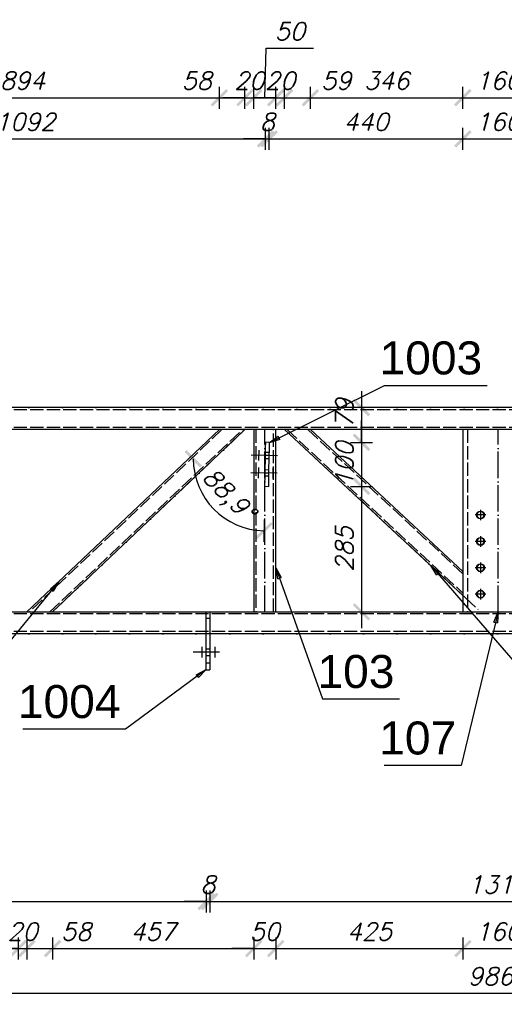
# Model space of a CAD drawing. Header units: millimetres. Extents: x 1814 to 94182, y 11562 to 49454.
# Tile 518 of 656: x 31222 to 31332, y 20951 to 21175. Entities that reach past the tile are written whole.
import ezdxf

# ---------------------------------------------------------------- set-up
doc = ezdxf.new("R2010")
doc.units = ezdxf.units.MM
doc.linetypes.add('ACAD_ISO02W100', pattern=[15, 12, -3])
doc.linetypes.add('ACAD_ISO04W100', pattern=[30, 24, -3, 0, -3])
doc.layers.add('wymiar', color=135, linetype='Continuous', lineweight=9)
doc.styles.add('ARIAL', font='arial.ttf')
doc.styles.add('WYMIARY', font='simplex.shx', dxfattribs={"oblique": 15})
doc.dimstyles.new('1-25', dxfattribs={"dimscale": 25, "dimtxt": 0.16, "dimasz": 0.2, "dimexe": 0.1, "dimexo": 0.1, "dimgap": 0.075, "dimtad": 1, "dimdec": 0, "dimlfac": 10, "dimrnd": 0.01, "dimzin": 9, "dimtxsty": 'WYMIARY', "dimblk": 'ARCHTICK', "dimcen": 0.2, "dimdle": 0.15, "dimadec": 1, "dimazin": 1, "dimtfac": 1, "dimtdec": 0, "dimtix": 1, "dimtmove": 2, "dimatfit": 3, "dimldrblk": 'ARCHTICK', "dimfxl": 0, "dimarcsym": 0})

# ---------------------------------------------------------------- blocks, each defined once
blk = doc.blocks.new('_ARCHTICK')
at = {"color": 0, "linetype": 'ByBlock', "lineweight": -2}
blk.add_solid([(0.398, 0.309), (0.309, 0.398), (-0.309, -0.398), (-0.398, -0.309)], dxfattribs=at)
blk = doc.blocks.new('*D3077')
at = {"layer": 'Defpoints', "color": 0}
for p in [(31132.25, 21028.83), (31264.45, 21028.83), (31264.45, 20974.67)]:
    blk.add_point(p, dxfattribs=at)
at = {"layer": 'wymiar', "color": 0, "lineweight": -2}
for p, q in [((31132.25, 20977.17), (31132.25, 20972.17)), ((31264.45, 20977.17), (31264.45, 20972.17)), ((31128.5, 20974.67), (31268.2, 20974.67))]:
    blk.add_line(p, q, dxfattribs=at)
at = {"layer": 'wymiar', "color": 0, "lineweight": -2, "xscale": 5, "yscale": 5, "zscale": 5, "rotation": 180}
blk.add_blockref('_ARCHTICK', (31132.25, 20974.67), dxfattribs=at)
at = {"layer": 'wymiar', "color": 0, "lineweight": -2, "xscale": 5, "yscale": 5, "zscale": 5}
blk.add_blockref('_ARCHTICK', (31264.45, 20974.67), dxfattribs=at)
at = {"layer": 'wymiar', "color": 0, "insert": (31198.35, 20978.54), "char_height": 4, "attachment_point": 5, "style": 'WYMIARY'}
blk.add_mtext('1322', dxfattribs=at)
blk = doc.blocks.new('*D3078')
at = {"layer": 'Defpoints', "color": 0}
for p in [(31264.45, 21028.83), (31265.25, 21028.83), (31265.25, 20974.67)]:
    blk.add_point(p, dxfattribs=at)
at = {"layer": 'wymiar', "color": 0, "lineweight": -2}
for p, q in [((31264.45, 20977.17), (31264.45, 20972.17)), ((31265.25, 20977.17), (31265.25, 20972.17)), ((31264.45, 20974.67), (31259.45, 20974.67)), ((31264.45, 20974.67), (31265.25, 20974.67)), ((31265.25, 20974.67), (31270.25, 20974.67))]:
    blk.add_line(p, q, dxfattribs=at)
at = {"layer": 'wymiar', "color": 0, "lineweight": -2, "xscale": 5, "yscale": 5, "zscale": 5}
blk.add_blockref('_ARCHTICK', (31264.45, 20974.67), dxfattribs=at)
at = {"layer": 'wymiar', "color": 0, "lineweight": -2, "xscale": 5, "yscale": 5, "zscale": 5, "rotation": 180}
blk.add_blockref('_ARCHTICK', (31265.25, 20974.67), dxfattribs=at)
at = {"layer": 'wymiar', "color": 0, "insert": (31264.85, 20978.54), "char_height": 4, "attachment_point": 5, "style": 'WYMIARY'}
blk.add_mtext('8', dxfattribs=at)
blk = doc.blocks.new('*D3079')
at = {"layer": 'Defpoints', "color": 0}
for p in [(31265.25, 21028.83), (31396.25, 21028.83), (31396.25, 20974.67)]:
    blk.add_point(p, dxfattribs=at)
at = {"layer": 'wymiar', "color": 0, "lineweight": -2}
for p, q in [((31265.25, 20977.17), (31265.25, 20972.17)), ((31396.25, 20977.17), (31396.25, 20972.17)), ((31261.5, 20974.67), (31400, 20974.67))]:
    blk.add_line(p, q, dxfattribs=at)
at = {"layer": 'wymiar', "color": 0, "lineweight": -2, "xscale": 5, "yscale": 5, "zscale": 5, "rotation": 180}
blk.add_blockref('_ARCHTICK', (31265.25, 20974.67), dxfattribs=at)
at = {"layer": 'wymiar', "color": 0, "lineweight": -2, "xscale": 5, "yscale": 5, "zscale": 5}
blk.add_blockref('_ARCHTICK', (31396.25, 20974.67), dxfattribs=at)
at = {"layer": 'wymiar', "color": 0, "insert": (31330.75, 20978.54), "char_height": 4, "attachment_point": 5, "style": 'WYMIARY'}
blk.add_mtext('1310', dxfattribs=at)
blk = doc.blocks.new('*D3108')
at = {"layer": 'Defpoints', "color": 0}
for p in [(31215.95, 21040.53), (31221.77, 21040.53), (31221.77, 20963.99)]:
    blk.add_point(p, dxfattribs=at)
at = {"layer": 'wymiar', "color": 0, "lineweight": -2}
for p, q in [((31215.95, 20966.49), (31215.95, 20961.49)), ((31221.77, 20966.49), (31221.77, 20961.49)), ((31212.2, 20963.99), (31225.52, 20963.99))]:
    blk.add_line(p, q, dxfattribs=at)
at = {"layer": 'wymiar', "color": 0, "lineweight": -2, "xscale": 5, "yscale": 5, "zscale": 5, "rotation": 180}
blk.add_blockref('_ARCHTICK', (31215.95, 20963.99), dxfattribs=at)
at = {"layer": 'wymiar', "color": 0, "lineweight": -2, "xscale": 5, "yscale": 5, "zscale": 5}
blk.add_blockref('_ARCHTICK', (31221.77, 20963.99), dxfattribs=at)
at = {"layer": 'wymiar', "color": 0, "insert": (31211.3, 20967.86), "char_height": 4, "attachment_point": 5, "style": 'WYMIARY'}
blk.add_mtext('58', dxfattribs=at)
blk = doc.blocks.new('*D3109')
at = {"layer": 'Defpoints', "color": 0}
for p in [(31221.77, 21040.53), (31223.74, 21040.53), (31223.74, 20963.99)]:
    blk.add_point(p, dxfattribs=at)
at = {"layer": 'wymiar', "color": 0, "lineweight": -2}
for p, q in [((31221.77, 20966.49), (31221.77, 20961.49)), ((31223.74, 20966.49), (31223.74, 20961.49)), ((31221.77, 20963.99), (31216.77, 20963.99)), ((31221.77, 20963.99), (31223.74, 20963.99)), ((31223.74, 20963.99), (31228.74, 20963.99))]:
    blk.add_line(p, q, dxfattribs=at)
at = {"layer": 'wymiar', "color": 0, "lineweight": -2, "xscale": 5, "yscale": 5, "zscale": 5}
blk.add_blockref('_ARCHTICK', (31221.77, 20963.99), dxfattribs=at)
at = {"layer": 'wymiar', "color": 0, "lineweight": -2, "xscale": 5, "yscale": 5, "zscale": 5, "rotation": 180}
blk.add_blockref('_ARCHTICK', (31223.74, 20963.99), dxfattribs=at)
at = {"layer": 'wymiar', "color": 0, "insert": (31222.75, 20967.86), "char_height": 4, "attachment_point": 5, "style": 'WYMIARY'}
blk.add_mtext('20', dxfattribs=at)
blk = doc.blocks.new('*D3110')
at = {"layer": 'Defpoints', "color": 0}
for p in [(31223.74, 21040.53), (31229.55, 21040.53), (31229.55, 20963.99)]:
    blk.add_point(p, dxfattribs=at)
at = {"layer": 'wymiar', "color": 0, "lineweight": -2}
for p, q in [((31223.74, 20966.49), (31223.74, 20961.49)), ((31229.55, 20966.49), (31229.55, 20961.49)), ((31219.99, 20963.99), (31233.3, 20963.99))]:
    blk.add_line(p, q, dxfattribs=at)
at = {"layer": 'wymiar', "color": 0, "lineweight": -2, "xscale": 5, "yscale": 5, "zscale": 5, "rotation": 180}
blk.add_blockref('_ARCHTICK', (31223.74, 20963.99), dxfattribs=at)
at = {"layer": 'wymiar', "color": 0, "lineweight": -2, "xscale": 5, "yscale": 5, "zscale": 5}
blk.add_blockref('_ARCHTICK', (31229.55, 20963.99), dxfattribs=at)
at = {"layer": 'wymiar', "color": 0, "insert": (31234.93, 20967.86), "char_height": 4, "attachment_point": 5, "style": 'WYMIARY'}
blk.add_mtext('58', dxfattribs=at)
blk = doc.blocks.new('*D3111')
at = {"layer": 'Defpoints', "color": 0}
for p in [(31229.55, 21040.53), (31275.25, 21040.53), (31275.25, 20963.99)]:
    blk.add_point(p, dxfattribs=at)
at = {"layer": 'wymiar', "color": 0, "lineweight": -2}
for p, q in [((31229.55, 20966.49), (31229.55, 20961.49)), ((31275.25, 20966.49), (31275.25, 20961.49)), ((31225.8, 20963.99), (31279, 20963.99))]:
    blk.add_line(p, q, dxfattribs=at)
at = {"layer": 'wymiar', "color": 0, "lineweight": -2, "xscale": 5, "yscale": 5, "zscale": 5, "rotation": 180}
blk.add_blockref('_ARCHTICK', (31229.55, 20963.99), dxfattribs=at)
at = {"layer": 'wymiar', "color": 0, "lineweight": -2, "xscale": 5, "yscale": 5, "zscale": 5}
blk.add_blockref('_ARCHTICK', (31275.25, 20963.99), dxfattribs=at)
at = {"layer": 'wymiar', "color": 0, "insert": (31252.4, 20967.86), "char_height": 4, "attachment_point": 5, "style": 'WYMIARY'}
blk.add_mtext('457', dxfattribs=at)
blk = doc.blocks.new('*D3121')
at = {"layer": 'Defpoints', "color": 0}
for p in [(31275.25, 21040.53), (31280.25, 21040.53), (31280.25, 20963.99)]:
    blk.add_point(p, dxfattribs=at)
at = {"layer": 'wymiar', "color": 0, "lineweight": -2}
for p, q in [((31275.25, 20966.49), (31275.25, 20961.49)), ((31280.25, 20966.49), (31280.25, 20961.49)), ((31275.25, 20963.99), (31270.25, 20963.99)), ((31275.25, 20963.99), (31280.25, 20963.99)), ((31280.25, 20963.99), (31285.25, 20963.99))]:
    blk.add_line(p, q, dxfattribs=at)
at = {"layer": 'wymiar', "color": 0, "lineweight": -2, "xscale": 5, "yscale": 5, "zscale": 5}
blk.add_blockref('_ARCHTICK', (31275.25, 20963.99), dxfattribs=at)
at = {"layer": 'wymiar', "color": 0, "lineweight": -2, "xscale": 5, "yscale": 5, "zscale": 5, "rotation": 180}
blk.add_blockref('_ARCHTICK', (31280.25, 20963.99), dxfattribs=at)
at = {"layer": 'wymiar', "color": 0, "insert": (31277.75, 20967.86), "char_height": 4, "attachment_point": 5, "style": 'WYMIARY'}
blk.add_mtext('50', dxfattribs=at)
blk = doc.blocks.new('*D3122')
at = {"layer": 'Defpoints', "color": 0}
for p in [(31280.25, 21040.53), (31322.75, 21040.53), (31322.75, 20963.99)]:
    blk.add_point(p, dxfattribs=at)
at = {"layer": 'wymiar', "color": 0, "lineweight": -2}
for p, q in [((31280.25, 20966.49), (31280.25, 20961.49)), ((31322.75, 20966.49), (31322.75, 20961.49)), ((31276.5, 20963.99), (31326.5, 20963.99))]:
    blk.add_line(p, q, dxfattribs=at)
at = {"layer": 'wymiar', "color": 0, "lineweight": -2, "xscale": 5, "yscale": 5, "zscale": 5, "rotation": 180}
blk.add_blockref('_ARCHTICK', (31280.25, 20963.99), dxfattribs=at)
at = {"layer": 'wymiar', "color": 0, "lineweight": -2, "xscale": 5, "yscale": 5, "zscale": 5}
blk.add_blockref('_ARCHTICK', (31322.75, 20963.99), dxfattribs=at)
at = {"layer": 'wymiar', "color": 0, "insert": (31301.5, 20967.86), "char_height": 4, "attachment_point": 5, "style": 'WYMIARY'}
blk.add_mtext('425', dxfattribs=at)
blk = doc.blocks.new('*D3123')
at = {"layer": 'Defpoints', "color": 0}
for p in [(31322.75, 21040.53), (31338.75, 21040.53), (31338.75, 20963.99)]:
    blk.add_point(p, dxfattribs=at)
at = {"layer": 'wymiar', "color": 0, "lineweight": -2}
for p, q in [((31322.75, 20966.49), (31322.75, 20961.49)), ((31338.75, 20966.49), (31338.75, 20961.49)), ((31319, 20963.99), (31342.5, 20963.99))]:
    blk.add_line(p, q, dxfattribs=at)
at = {"layer": 'wymiar', "color": 0, "lineweight": -2, "xscale": 5, "yscale": 5, "zscale": 5, "rotation": 180}
blk.add_blockref('_ARCHTICK', (31322.75, 20963.99), dxfattribs=at)
at = {"layer": 'wymiar', "color": 0, "lineweight": -2, "xscale": 5, "yscale": 5, "zscale": 5}
blk.add_blockref('_ARCHTICK', (31338.75, 20963.99), dxfattribs=at)
at = {"layer": 'wymiar', "color": 0, "insert": (31330.75, 20967.86), "char_height": 4, "attachment_point": 5, "style": 'WYMIARY'}
blk.add_mtext('160', dxfattribs=at)
blk = doc.blocks.new('*D3146')
at = {"layer": 'Defpoints', "color": 0}
for p in [(31277.95, 21148.01), (31168.76, 21080.36), (31277.95, 21077.69)]:
    blk.add_point(p, dxfattribs=at)
at = {"layer": 'wymiar', "color": 0, "lineweight": -2}
for p, q in [((31168.76, 21145.51), (31168.76, 21150.51)), ((31277.95, 21145.51), (31277.95, 21150.51)), ((31165.01, 21148.01), (31281.7, 21148.01))]:
    blk.add_line(p, q, dxfattribs=at)
at = {"layer": 'wymiar', "color": 0, "lineweight": -2, "xscale": 5, "yscale": 5, "zscale": 5, "rotation": 180}
blk.add_blockref('_ARCHTICK', (31168.76, 21148.01), dxfattribs=at)
at = {"layer": 'wymiar', "color": 0, "lineweight": -2, "xscale": 5, "yscale": 5, "zscale": 5}
blk.add_blockref('_ARCHTICK', (31277.95, 21148.01), dxfattribs=at)
at = {"layer": 'wymiar', "color": 0, "insert": (31223.35, 21151.88), "char_height": 4, "attachment_point": 5, "style": 'WYMIARY'}
blk.add_mtext('1092', dxfattribs=at)
blk = doc.blocks.new('*D3147')
at = {"layer": 'Defpoints', "color": 0}
for p in [(31278.75, 21148.01), (31277.95, 21077.69), (31278.75, 21077.69)]:
    blk.add_point(p, dxfattribs=at)
at = {"layer": 'wymiar', "color": 0, "lineweight": -2}
for p, q in [((31277.95, 21145.51), (31277.95, 21150.51)), ((31278.75, 21145.51), (31278.75, 21150.51)), ((31277.95, 21148.01), (31272.95, 21148.01)), ((31277.95, 21148.01), (31278.75, 21148.01)), ((31278.75, 21148.01), (31283.75, 21148.01))]:
    blk.add_line(p, q, dxfattribs=at)
at = {"layer": 'wymiar', "color": 0, "lineweight": -2, "xscale": 5, "yscale": 5, "zscale": 5}
blk.add_blockref('_ARCHTICK', (31277.95, 21148.01), dxfattribs=at)
at = {"layer": 'wymiar', "color": 0, "lineweight": -2, "xscale": 5, "yscale": 5, "zscale": 5, "rotation": 180}
blk.add_blockref('_ARCHTICK', (31278.75, 21148.01), dxfattribs=at)
at = {"layer": 'wymiar', "color": 0, "insert": (31278.35, 21151.88), "char_height": 4, "attachment_point": 5, "style": 'WYMIARY'}
blk.add_mtext('8', dxfattribs=at)
blk = doc.blocks.new('*D3148')
at = {"layer": 'Defpoints', "color": 0}
for p in [(31322.75, 21148.01), (31322.75, 21081.93), (31278.75, 21077.69)]:
    blk.add_point(p, dxfattribs=at)
at = {"layer": 'wymiar', "color": 0, "lineweight": -2}
for p, q in [((31278.75, 21145.51), (31278.75, 21150.51)), ((31322.75, 21145.51), (31322.75, 21150.51)), ((31275, 21148.01), (31326.5, 21148.01))]:
    blk.add_line(p, q, dxfattribs=at)
at = {"layer": 'wymiar', "color": 0, "lineweight": -2, "xscale": 5, "yscale": 5, "zscale": 5, "rotation": 180}
blk.add_blockref('_ARCHTICK', (31278.75, 21148.01), dxfattribs=at)
at = {"layer": 'wymiar', "color": 0, "lineweight": -2, "xscale": 5, "yscale": 5, "zscale": 5}
blk.add_blockref('_ARCHTICK', (31322.75, 21148.01), dxfattribs=at)
at = {"layer": 'wymiar', "color": 0, "insert": (31300.75, 21151.88), "char_height": 4, "attachment_point": 5, "style": 'WYMIARY'}
blk.add_mtext('440', dxfattribs=at)
blk = doc.blocks.new('*D3149')
at = {"layer": 'Defpoints', "color": 0}
for p in [(31338.75, 21148.01), (31322.75, 21081.93), (31338.75, 21081.93)]:
    blk.add_point(p, dxfattribs=at)
at = {"layer": 'wymiar', "color": 0, "lineweight": -2}
for p, q in [((31322.75, 21145.51), (31322.75, 21150.51)), ((31338.75, 21145.51), (31338.75, 21150.51)), ((31319, 21148.01), (31342.5, 21148.01))]:
    blk.add_line(p, q, dxfattribs=at)
at = {"layer": 'wymiar', "color": 0, "lineweight": -2, "xscale": 5, "yscale": 5, "zscale": 5, "rotation": 180}
blk.add_blockref('_ARCHTICK', (31322.75, 21148.01), dxfattribs=at)
at = {"layer": 'wymiar', "color": 0, "lineweight": -2, "xscale": 5, "yscale": 5, "zscale": 5}
blk.add_blockref('_ARCHTICK', (31338.75, 21148.01), dxfattribs=at)
at = {"layer": 'wymiar', "color": 0, "insert": (31330.75, 21151.88), "char_height": 4, "attachment_point": 5, "style": 'WYMIARY'}
blk.add_mtext('160', dxfattribs=at)
blk = doc.blocks.new('*D3130')
at = {"layer": 'Defpoints', "color": 0}
for p in [(31267.44, 21157.37), (31178.07, 21081.93), (31267.44, 21081.93)]:
    blk.add_point(p, dxfattribs=at)
at = {"layer": 'wymiar', "color": 0, "lineweight": -2}
for p, q in [((31178.07, 21154.87), (31178.07, 21159.87)), ((31267.44, 21154.87), (31267.44, 21159.87)), ((31174.32, 21157.37), (31271.19, 21157.37))]:
    blk.add_line(p, q, dxfattribs=at)
at = {"layer": 'wymiar', "color": 0, "lineweight": -2, "xscale": 5, "yscale": 5, "zscale": 5, "rotation": 180}
blk.add_blockref('_ARCHTICK', (31178.07, 21157.37), dxfattribs=at)
at = {"layer": 'wymiar', "color": 0, "lineweight": -2, "xscale": 5, "yscale": 5, "zscale": 5}
blk.add_blockref('_ARCHTICK', (31267.44, 21157.37), dxfattribs=at)
at = {"layer": 'wymiar', "color": 0, "insert": (31222.75, 21161.24), "char_height": 4, "attachment_point": 5, "style": 'WYMIARY'}
blk.add_mtext('894', dxfattribs=at)
blk = doc.blocks.new('*D3131')
at = {"layer": 'Defpoints', "color": 0}
for p in [(31273.25, 21157.37), (31267.44, 21081.93), (31273.25, 21081.93)]:
    blk.add_point(p, dxfattribs=at)
at = {"layer": 'wymiar', "color": 0, "lineweight": -2}
for p, q in [((31267.44, 21154.87), (31267.44, 21159.87)), ((31273.25, 21154.87), (31273.25, 21159.87)), ((31263.69, 21157.37), (31277, 21157.37))]:
    blk.add_line(p, q, dxfattribs=at)
at = {"layer": 'wymiar', "color": 0, "lineweight": -2, "xscale": 5, "yscale": 5, "zscale": 5, "rotation": 180}
blk.add_blockref('_ARCHTICK', (31267.44, 21157.37), dxfattribs=at)
at = {"layer": 'wymiar', "color": 0, "lineweight": -2, "xscale": 5, "yscale": 5, "zscale": 5}
blk.add_blockref('_ARCHTICK', (31273.25, 21157.37), dxfattribs=at)
at = {"layer": 'wymiar', "color": 0, "insert": (31262.28, 21161.24), "char_height": 4, "attachment_point": 5, "style": 'WYMIARY'}
blk.add_mtext('58', dxfattribs=at)
blk = doc.blocks.new('*D3132')
at = {"layer": 'Defpoints', "color": 0}
for p in [(31275.25, 21157.37), (31273.25, 21081.93), (31275.25, 21081.93)]:
    blk.add_point(p, dxfattribs=at)
at = {"layer": 'wymiar', "color": 0, "lineweight": -2}
for p, q in [((31273.25, 21154.87), (31273.25, 21159.87)), ((31275.25, 21154.87), (31275.25, 21159.87)), ((31273.25, 21157.37), (31268.25, 21157.37)), ((31273.25, 21157.37), (31275.25, 21157.37)), ((31275.25, 21157.37), (31280.25, 21157.37))]:
    blk.add_line(p, q, dxfattribs=at)
at = {"layer": 'wymiar', "color": 0, "lineweight": -2, "xscale": 5, "yscale": 5, "zscale": 5}
blk.add_blockref('_ARCHTICK', (31273.25, 21157.37), dxfattribs=at)
at = {"layer": 'wymiar', "color": 0, "lineweight": -2, "xscale": 5, "yscale": 5, "zscale": 5, "rotation": 180}
blk.add_blockref('_ARCHTICK', (31275.25, 21157.37), dxfattribs=at)
at = {"layer": 'wymiar', "color": 0, "insert": (31274.25, 21161.24), "char_height": 4, "attachment_point": 5, "style": 'WYMIARY'}
blk.add_mtext('20', dxfattribs=at)
blk = doc.blocks.new('*D3133')
at = {"layer": 'Defpoints', "color": 0}
for p in [(31280.25, 21157.37), (31275.25, 21081.93), (31280.25, 21081.93)]:
    blk.add_point(p, dxfattribs=at)
at = {"layer": 'wymiar', "color": 0, "lineweight": -2}
for p, q in [((31277.75, 21157.37), (31278.1, 21168.6)), ((31278.1, 21168.6), (31288.8, 21168.6)), ((31275.25, 21154.87), (31275.25, 21159.87)), ((31280.25, 21154.87), (31280.25, 21159.87)), ((31271.5, 21157.37), (31284, 21157.37))]:
    blk.add_line(p, q, dxfattribs=at)
at = {"layer": 'wymiar', "color": 0, "lineweight": -2, "xscale": 5, "yscale": 5, "zscale": 5, "rotation": 180}
blk.add_blockref('_ARCHTICK', (31275.25, 21157.37), dxfattribs=at)
at = {"layer": 'wymiar', "color": 0, "lineweight": -2, "xscale": 5, "yscale": 5, "zscale": 5}
blk.add_blockref('_ARCHTICK', (31280.25, 21157.37), dxfattribs=at)
at = {"layer": 'wymiar', "color": 0, "insert": (31283.45, 21172.47), "char_height": 4, "attachment_point": 5, "style": 'WYMIARY'}
blk.add_mtext('50', dxfattribs=at)
blk = doc.blocks.new('*D3134')
at = {"layer": 'Defpoints', "color": 0}
for p in [(31282.25, 21157.37), (31280.25, 21081.93), (31282.25, 21081.93)]:
    blk.add_point(p, dxfattribs=at)
at = {"layer": 'wymiar', "color": 0, "lineweight": -2}
for p, q in [((31280.25, 21154.87), (31280.25, 21159.87)), ((31282.25, 21154.87), (31282.25, 21159.87)), ((31280.25, 21157.37), (31275.25, 21157.37)), ((31280.25, 21157.37), (31282.25, 21157.37)), ((31282.25, 21157.37), (31287.25, 21157.37))]:
    blk.add_line(p, q, dxfattribs=at)
at = {"layer": 'wymiar', "color": 0, "lineweight": -2, "xscale": 5, "yscale": 5, "zscale": 5}
blk.add_blockref('_ARCHTICK', (31280.25, 21157.37), dxfattribs=at)
at = {"layer": 'wymiar', "color": 0, "lineweight": -2, "xscale": 5, "yscale": 5, "zscale": 5, "rotation": 180}
blk.add_blockref('_ARCHTICK', (31282.25, 21157.37), dxfattribs=at)
at = {"layer": 'wymiar', "color": 0, "insert": (31281.25, 21161.24), "char_height": 4, "attachment_point": 5, "style": 'WYMIARY'}
blk.add_mtext('20', dxfattribs=at)
blk = doc.blocks.new('*D3135')
at = {"layer": 'Defpoints', "color": 0}
for p in [(31288.13, 21157.37), (31282.25, 21081.93), (31288.13, 21081.93)]:
    blk.add_point(p, dxfattribs=at)
at = {"layer": 'wymiar', "color": 0, "lineweight": -2}
for p, q in [((31282.25, 21154.87), (31282.25, 21159.87)), ((31288.13, 21154.87), (31288.13, 21159.87)), ((31278.5, 21157.37), (31291.88, 21157.37))]:
    blk.add_line(p, q, dxfattribs=at)
at = {"layer": 'wymiar', "color": 0, "lineweight": -2, "xscale": 5, "yscale": 5, "zscale": 5, "rotation": 180}
blk.add_blockref('_ARCHTICK', (31282.25, 21157.37), dxfattribs=at)
at = {"layer": 'wymiar', "color": 0, "lineweight": -2, "xscale": 5, "yscale": 5, "zscale": 5}
blk.add_blockref('_ARCHTICK', (31288.13, 21157.37), dxfattribs=at)
at = {"layer": 'wymiar', "color": 0, "insert": (31293.99, 21161.24), "char_height": 4, "attachment_point": 5, "style": 'WYMIARY'}
blk.add_mtext('59', dxfattribs=at)
blk = doc.blocks.new('*D3136')
at = {"layer": 'Defpoints', "color": 0}
for p in [(31322.75, 21157.37), (31288.13, 21081.93), (31322.75, 21081.93)]:
    blk.add_point(p, dxfattribs=at)
at = {"layer": 'wymiar', "color": 0, "lineweight": -2}
for p, q in [((31288.13, 21154.87), (31288.13, 21159.87)), ((31322.75, 21154.87), (31322.75, 21159.87)), ((31284.38, 21157.37), (31326.5, 21157.37))]:
    blk.add_line(p, q, dxfattribs=at)
at = {"layer": 'wymiar', "color": 0, "lineweight": -2, "xscale": 5, "yscale": 5, "zscale": 5, "rotation": 180}
blk.add_blockref('_ARCHTICK', (31288.13, 21157.37), dxfattribs=at)
at = {"layer": 'wymiar', "color": 0, "lineweight": -2, "xscale": 5, "yscale": 5, "zscale": 5}
blk.add_blockref('_ARCHTICK', (31322.75, 21157.37), dxfattribs=at)
at = {"layer": 'wymiar', "color": 0, "insert": (31305.44, 21161.24), "char_height": 4, "attachment_point": 5, "style": 'WYMIARY'}
blk.add_mtext('346', dxfattribs=at)
blk = doc.blocks.new('*D3160')
at = {"layer": 'Defpoints', "color": 0}
for p in [(31338.75, 21157.37), (31322.75, 21081.93), (31338.75, 21081.93)]:
    blk.add_point(p, dxfattribs=at)
at = {"layer": 'wymiar', "color": 0, "lineweight": -2}
for p, q in [((31322.75, 21154.87), (31322.75, 21159.87)), ((31338.75, 21154.87), (31338.75, 21159.87)), ((31319, 21157.37), (31342.5, 21157.37))]:
    blk.add_line(p, q, dxfattribs=at)
at = {"layer": 'wymiar', "color": 0, "lineweight": -2, "xscale": 5, "yscale": 5, "zscale": 5, "rotation": 180}
blk.add_blockref('_ARCHTICK', (31322.75, 21157.37), dxfattribs=at)
at = {"layer": 'wymiar', "color": 0, "lineweight": -2, "xscale": 5, "yscale": 5, "zscale": 5}
blk.add_blockref('_ARCHTICK', (31338.75, 21157.37), dxfattribs=at)
at = {"layer": 'wymiar', "color": 0, "insert": (31330.75, 21161.24), "char_height": 4, "attachment_point": 5, "style": 'WYMIARY'}
blk.add_mtext('160', dxfattribs=at)
blk = doc.blocks.new('*D3081')
at = {"layer": 'Defpoints', "color": 0}
for p in [(30837.75, 21035.53), (31823.75, 21035.53), (31823.75, 20953.82)]:
    blk.add_point(p, dxfattribs=at)
at = {"layer": 'wymiar', "color": 0, "lineweight": -2}
for p, q in [((30837.75, 20956.32), (30837.75, 20951.32)), ((31823.75, 20956.32), (31823.75, 20951.32)), ((30834, 20953.82), (31827.5, 20953.82))]:
    blk.add_line(p, q, dxfattribs=at)
at = {"layer": 'wymiar', "color": 0, "lineweight": -2, "xscale": 5, "yscale": 5, "zscale": 5, "rotation": 180}
blk.add_blockref('_ARCHTICK', (30837.75, 20953.82), dxfattribs=at)
at = {"layer": 'wymiar', "color": 0, "lineweight": -2, "xscale": 5, "yscale": 5, "zscale": 5}
blk.add_blockref('_ARCHTICK', (31823.75, 20953.82), dxfattribs=at)
at = {"layer": 'wymiar', "color": 0, "insert": (31330.75, 20957.7), "char_height": 4, "attachment_point": 5, "style": 'WYMIARY'}
blk.add_mtext('9860', dxfattribs=at)
blk = doc.blocks.new('*D3046')
at = {"layer": 'Defpoints', "color": 0}
for p in [(31330.75, 21086.93), (31278.77, 21079.04), (31299.72, 21079.04)]:
    blk.add_point(p, dxfattribs=at)
at = {"layer": 'wymiar', "color": 0, "lineweight": -2}
for p, q in [((31299.72, 21090.68), (31299.72, 21075.29)), ((31302.22, 21086.93), (31297.22, 21086.93)), ((31297.22, 21079.04), (31302.22, 21079.04))]:
    blk.add_line(p, q, dxfattribs=at)
at = {"layer": 'wymiar', "color": 0, "lineweight": -2, "xscale": 5, "yscale": 5, "zscale": 5}
for p, rotation in [((31299.72, 21086.93), 90), ((31299.72, 21079.04), 270)]:
    blk.add_blockref('_ARCHTICK', p, dxfattribs=dict(at, rotation=rotation))
at = {"layer": 'wymiar', "color": 0, "insert": (31295.84, 21085.62), "char_height": 4, "attachment_point": 5, "rotation": 90, "style": 'WYMIARY'}
blk.add_mtext('79', dxfattribs=at)
blk = doc.blocks.new('*D3047')
at = {"layer": 'Defpoints', "color": 0}
for p in [(31278.77, 21079.04), (31278.57, 21069.04), (31299.72, 21069.04)]:
    blk.add_point(p, dxfattribs=at)
at = {"layer": 'wymiar', "color": 0, "lineweight": -2}
for p, q in [((31299.72, 21079.04), (31299.72, 21084.04)), ((31297.22, 21079.04), (31302.22, 21079.04)), ((31299.72, 21079.04), (31299.72, 21069.04)), ((31297.22, 21069.04), (31302.22, 21069.04)), ((31299.72, 21069.04), (31299.72, 21064.04))]:
    blk.add_line(p, q, dxfattribs=at)
at = {"layer": 'wymiar', "color": 0, "lineweight": -2, "xscale": 5, "yscale": 5, "zscale": 5}
for p, rotation in [((31299.72, 21079.04), 270), ((31299.72, 21069.04), 90)]:
    blk.add_blockref('_ARCHTICK', p, dxfattribs=dict(at, rotation=rotation))
at = {"layer": 'wymiar', "color": 0, "insert": (31295.84, 21074.04), "char_height": 4, "attachment_point": 5, "rotation": 90, "style": 'WYMIARY'}
blk.add_mtext('100', dxfattribs=at)
blk = doc.blocks.new('*D3048')
at = {"layer": 'Defpoints', "color": 0}
for p in [(31278.57, 21069.04), (31280.25, 21040.53), (31299.72, 21040.53)]:
    blk.add_point(p, dxfattribs=at)
at = {"layer": 'wymiar', "color": 0, "lineweight": -2}
for p, q in [((31299.72, 21072.79), (31299.72, 21036.78)), ((31297.22, 21069.04), (31302.22, 21069.04)), ((31297.22, 21040.53), (31302.22, 21040.53))]:
    blk.add_line(p, q, dxfattribs=at)
at = {"layer": 'wymiar', "color": 0, "lineweight": -2, "xscale": 5, "yscale": 5, "zscale": 5}
for p, rotation in [((31299.72, 21069.04), 90), ((31299.72, 21040.53), 270)]:
    blk.add_blockref('_ARCHTICK', p, dxfattribs=dict(at, rotation=rotation))
at = {"layer": 'wymiar', "color": 0, "insert": (31295.84, 21054.79), "char_height": 4, "attachment_point": 5, "rotation": 90, "style": 'WYMIARY'}
blk.add_mtext('285', dxfattribs=at)
blk = doc.blocks.new('*D3049')
at = {"layer": 'Defpoints', "color": 0}
for p in [(31277.91, 21076.06), (31167.75, 21075.33), (31275.97, 21075.33), (31277.83, 21072.06), (31263.65, 21067.23)]:
    blk.add_point(p, dxfattribs=at)
at = {"layer": 'wymiar', "color": 0, "lineweight": -2}
blk.add_line((31277.62, 21061.44), (31277.52, 21056.44), dxfattribs=at)
blk.add_arc((31277.9, 21075.33), 16.39, 180, 268.8542, dxfattribs=at)
at = {"layer": 'wymiar', "color": 0, "lineweight": -2, "xscale": 5, "yscale": 5, "zscale": 5}
for p, rotation in [((31261.51, 21075.33), 89.99999999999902), ((31277.57, 21058.94), 358.8542341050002)]:
    blk.add_blockref('_ARCHTICK', p, dxfattribs=dict(at, rotation=rotation))
at = {"layer": 'wymiar', "color": 0, "insert": (31269.23, 21066.83), "char_height": 4, "attachment_point": 5, "rotation": 314.4271, "style": 'WYMIARY'}
blk.add_mtext('88,9°', dxfattribs=at)
blk = doc.blocks.new('*D2991')
at = {"layer": 'Defpoints', "color": 0}
for p in [(31330.75, 21086.93), (31361.79, 21079.04), (31382.73, 21079.04)]:
    blk.add_point(p, dxfattribs=at)
at = {"layer": 'wymiar', "color": 0, "lineweight": -2}
for p, q in [((31361.79, 21090.68), (31361.79, 21075.29)), ((31359.29, 21086.93), (31364.29, 21086.93)), ((31364.29, 21079.04), (31359.29, 21079.04))]:
    blk.add_line(p, q, dxfattribs=at)
at = {"layer": 'wymiar', "color": 0, "lineweight": -2, "xscale": 5, "yscale": 5, "zscale": 5}
for p, rotation in [((31361.79, 21086.93), 90), ((31361.79, 21079.04), 270)]:
    blk.add_blockref('_ARCHTICK', p, dxfattribs=dict(at, rotation=rotation))
at = {"layer": 'wymiar', "color": 0, "insert": (31365.66, 21085.62), "char_height": 4, "attachment_point": 5, "rotation": 90, "style": 'WYMIARY'}
blk.add_mtext('79', dxfattribs=at)

msp = doc.modelspace()

# ---------------------------------------------------------------- linework, layer by layer
at = {"color": 145, "linetype": 'Continuous', "ltscale": 0.25}
for p, q in [((31823.753, 21086.929), (30837.753, 21086.929)), ((31322.753, 21081.929), (31058.743, 21081.929)), ((31267.437, 21081.929), (31223.737, 21040.529)), ((31229.553, 21040.529), (31273.253, 21081.929)), ((31275.253, 21081.929), (31275.253, 21076.71)), ((31280.253, 21040.529), (31280.253, 21081.929)), ((31282.253, 21081.929), (31322.753, 21044.25)), ((31322.753, 21049.713), (31288.126, 21081.929)), ((31338.753, 21081.929), (31322.753, 21081.929)), ((31322.753, 21081.929), (31322.753, 21040.529)), ((31277.936, 21077.205), (31277.956, 21078.178)), ((31277.956, 21078.178), (31277.969, 21078.828)), ((31277.969, 21078.828), (31277.973, 21079.041)), ((31278.773, 21079.04), (31277.973, 21079.056)), ((31277.973, 21079.041), (31277.973, 21079.056)), ((31278.756, 21078.162), (31278.736, 21077.189)), ((31278.769, 21078.812), (31278.756, 21078.162)), ((31278.773, 21079.04), (31278.769, 21078.812)), ((31275.253, 21075.51), (31275.253, 21072.71)), ((31277.833, 21072.058), (31277.913, 21076.057)), ((31277.913, 21076.057), (31277.936, 21077.205)), ((31278.713, 21076.041), (31277.913, 21076.057)), ((31278.713, 21076.041), (31278.633, 21072.042)), ((31278.736, 21077.189), (31278.713, 21076.041)), ((31275.253, 21071.509), (31275.253, 21040.529)), ((31277.81, 21070.91), (31277.833, 21072.058)), ((31278.633, 21072.042), (31277.833, 21072.058)), ((31278.633, 21072.042), (31278.61, 21070.894)), ((31277.773, 21069.058), (31277.778, 21069.287)), ((31277.773, 21069.058), (31278.573, 21069.042)), ((31277.778, 21069.287), (31277.791, 21069.937)), ((31277.791, 21069.937), (31277.81, 21070.91)), ((31278.578, 21069.271), (31278.573, 21069.042)), ((31278.591, 21069.921), (31278.578, 21069.271)), ((31278.61, 21070.894), (31278.591, 21069.921)), ((31132.254, 21040.529), (31264.454, 21040.529)), ((31264.454, 21040.529), (31265.254, 21040.529)), ((31264.454, 21040.414), (31264.454, 21040.529)), ((31264.454, 21040.089), (31264.454, 21040.414)), ((31264.454, 21039.603), (31264.454, 21040.089)), ((31265.254, 21040.529), (31322.753, 21040.529)), ((31265.254, 21040.529), (31265.254, 21040.414)), ((31265.254, 21040.414), (31265.254, 21040.089)), ((31265.254, 21040.089), (31265.254, 21039.603)), ((31322.753, 21040.529), (31338.753, 21040.529)), ((31264.454, 21039.029), (31264.454, 21039.603)), ((31265.254, 21039.029), (31264.454, 21039.029)), ((31264.454, 21028.829), (31264.454, 21039.029)), ((31265.254, 21039.603), (31265.254, 21039.029)), ((31265.254, 21039.029), (31265.254, 21031.329)), ((31264.454, 21035.529), (31132.254, 21035.529)), ((31396.254, 21035.529), (31265.254, 21035.529)), ((31265.254, 21031.329), (31265.254, 21028.829)), ((31265.254, 21028.829), (31264.454, 21028.829)), ((31264.454, 21028.255), (31264.454, 21028.829)), ((31265.254, 21028.829), (31265.254, 21028.255)), ((31264.454, 21027.768), (31264.454, 21028.255)), ((31264.454, 21027.443), (31264.454, 21027.768)), ((31264.454, 21027.329), (31264.454, 21027.443)), ((31264.454, 21027.329), (31265.254, 21027.329)), ((31265.254, 21028.255), (31265.254, 21027.768)), ((31265.254, 21027.768), (31265.254, 21027.443)), ((31265.254, 21027.443), (31265.254, 21027.329))]:
    msp.add_line(p, q, dxfattribs=at)
at = {"color": 10, "linetype": 'ACAD_ISO04W100', "ltscale": 0.25}
for p, q in [((31823.753, 21086.929), (30837.753, 21086.929)), ((31273.253, 21081.929), (31229.553, 21040.529)), ((31277.753, 21040.529), (31277.753, 21081.929)), ((31282.253, 21081.929), (31326.753, 21040.529)), ((31330.753, 21040.529), (31330.753, 21081.929)), ((31280.665, 21076.002), (31274.262, 21076.13)), ((31276.385, 21077.288), (31276.337, 21074.888)), ((31276.361, 21076.088), (31276.361, 21076.088)), ((31279.69, 21077.222), (31279.642, 21074.822)), ((31279.666, 21076.022), (31279.666, 21076.022)), ((31276.305, 21073.289), (31276.257, 21070.889)), ((31279.61, 21073.223), (31279.562, 21070.823)), ((31280.585, 21072.003), (31274.182, 21072.131)), ((31276.281, 21072.089), (31276.281, 21072.089)), ((31279.586, 21072.023), (31279.586, 21072.023)), ((31823.753, 21035.529), (30837.753, 21035.529)), ((31267.506, 21031.329), (31261.101, 21031.329)), ((31263.502, 21030.129), (31263.502, 21032.529)), ((31263.502, 21031.329), (31263.502, 21031.329)), ((31266.506, 21030.129), (31266.506, 21032.529)), ((31266.506, 21031.329), (31266.506, 21031.329))]:
    msp.add_line(p, q, dxfattribs=at)
at = {"color": 84, "linetype": 'ACAD_ISO02W100', "ltscale": 0.25}
for p, q in [((31823.753, 21086.429), (30837.753, 21086.429)), ((31823.753, 21082.429), (30837.753, 21082.429)), ((31268.019, 21081.929), (31224.319, 21040.529)), ((31228.972, 21040.529), (31272.672, 21081.929)), ((31275.753, 21081.929), (31275.753, 21040.529)), ((31279.753, 21040.529), (31279.753, 21081.929)), ((31282.841, 21081.929), (31322.753, 21044.796)), ((31322.753, 21049.167), (31287.539, 21081.929)), ((31323.803, 21081.929), (31323.803, 21040.529)), ((31275.253, 21076.71), (31275.253, 21075.51)), ((31278.727, 21076.741), (31277.927, 21076.757)), ((31277.899, 21075.357), (31278.699, 21075.341)), ((31275.253, 21072.71), (31275.253, 21071.509)), ((31278.619, 21071.342), (31277.819, 21071.358)), ((31278.647, 21072.742), (31277.847, 21072.758)), ((31823.753, 21040.029), (30837.753, 21040.029)), ((31823.753, 21036.029), (30837.753, 21036.029)), ((31265.254, 21035.529), (31264.454, 21035.529)), ((31265.254, 21032.029), (31264.454, 21032.029)), ((31264.454, 21030.629), (31265.254, 21030.629))]:
    msp.add_line(p, q, dxfattribs=at)
at = {"color": 0, "linetype": 'ByBlock', "lineweight": -2}
for p, q in [((31278.771, 21078.926, -12701.314), (31280.823, 21080.414, -12701.314)), ((31281.194, 21079.668, -12701.314), (31280.823, 21080.414, -12701.314)), ((31281.194, 21079.668, -12701.314), (31278.771, 21078.926, -12701.314)), ((31316.755, 21048.9, -12709.814), (31315.432, 21051.062, -12709.814)), ((31315.432, 21051.062, -12709.814), (31317.384, 21049.446, -12709.814)), ((31280.699, 21048.034, -12709.314), (31280.253, 21050.529, -12709.314)), ((31280.253, 21050.529, -12709.314), (31281.484, 21048.313, -12709.314)), ((31316.755, 21048.9, -12709.814), (31317.384, 21049.446, -12709.814)), ((31229.086, 21045.741, -12709.814), (31230.997, 21047.406, -12709.814)), ((31230.997, 21047.406, -12709.814), (31229.729, 21045.212, -12709.814)), ((31280.699, 21048.034, -12709.314), (31281.484, 21048.313, -12709.314)), ((31229.086, 21045.741, -12709.814), (31229.729, 21045.212, -12709.814)), ((31329.765, 21038.195, -12707.814), (31330.753, 21040.529, -12707.814)), ((31330.753, 21040.529, -12707.814), (31330.575, 21038, -12707.814)), ((31329.765, 21038.195, -12707.814), (31330.575, 21038, -12707.814)), ((31262.195, 21026.237, -12699.314), (31264.454, 21027.386, -12699.314)), ((31262.195, 21026.237, -12699.314), (31262.69, 21025.566, -12699.314)), ((31264.454, 21027.386, -12699.314), (31262.69, 21025.566, -12699.314))]:
    msp.add_line(p, q, dxfattribs=at)
at = {"color": 7}
for points in [[(31278.771, 21078.926), (31304.971, 21091.981), (31328.279, 21091.981)], [(31315.432, 21051.062), (31344.421, 21017.63), (31375.879, 21017.63)], [(31280.253, 21050.529), (31290.862, 21020.716), (31308.343, 21020.716)], [(31230.997, 21047.406), (31204.405, 21015.119), (31172.947, 21015.119)], [(31330.753, 21040.529), (31322.368, 21005.598), (31304.887, 21005.598)], [(31264.454, 21027.386), (31246.143, 21013.875), (31222.834, 21013.875)]]:
    msp.add_lwpolyline(points, dxfattribs=at)
at = {"color": 7, "linetype": 'Continuous', "ltscale": 0.25}
for points in [[(31326.753, 21063.729), (31326.753, 21062.529), (31325.553, 21062.529)], [(31326.753, 21061.729), (31327.06, 21061.79), (31327.319, 21061.963), (31327.492, 21062.222), (31327.553, 21062.529), (31327.492, 21062.835), (31327.319, 21063.094), (31327.06, 21063.268), (31326.753, 21063.329), (31326.447, 21063.268), (31326.188, 21063.094), (31326.014, 21062.835), (31325.953, 21062.529), (31326.014, 21062.222), (31326.188, 21061.963), (31326.447, 21061.79), (31326.753, 21061.729)], [(31327.953, 21062.529), (31326.753, 21062.529), (31326.753, 21061.329)], [(31326.753, 21057.729), (31326.753, 21056.529), (31325.553, 21056.529)], [(31326.753, 21055.729), (31327.06, 21055.79), (31327.319, 21055.963), (31327.492, 21056.222), (31327.553, 21056.529), (31327.492, 21056.835), (31327.319, 21057.094), (31327.06, 21057.268), (31326.753, 21057.329), (31326.447, 21057.268), (31326.188, 21057.094), (31326.014, 21056.835), (31325.953, 21056.529), (31326.014, 21056.222), (31326.188, 21055.963), (31326.447, 21055.79), (31326.753, 21055.729)], [(31327.953, 21056.529), (31326.753, 21056.529), (31326.753, 21055.329)], [(31326.753, 21051.729), (31326.753, 21050.529), (31325.553, 21050.529)], [(31326.753, 21049.729), (31327.06, 21049.79), (31327.319, 21049.963), (31327.492, 21050.222), (31327.553, 21050.529), (31327.492, 21050.835), (31327.319, 21051.094), (31327.06, 21051.268), (31326.753, 21051.329), (31326.447, 21051.268), (31326.188, 21051.094), (31326.014, 21050.835), (31325.953, 21050.529), (31326.014, 21050.222), (31326.188, 21049.963), (31326.447, 21049.79), (31326.753, 21049.729)], [(31327.953, 21050.529), (31326.753, 21050.529), (31326.753, 21049.329)], [(31326.753, 21045.729), (31326.753, 21044.529), (31325.553, 21044.529)], [(31326.753, 21043.729), (31327.06, 21043.79), (31327.319, 21043.963), (31327.492, 21044.222), (31327.553, 21044.529), (31327.492, 21044.835), (31327.319, 21045.094), (31327.06, 21045.268), (31326.753, 21045.329), (31326.447, 21045.268), (31326.188, 21045.094), (31326.014, 21044.835), (31325.953, 21044.529), (31326.014, 21044.222), (31326.188, 21043.963), (31326.447, 21043.79), (31326.753, 21043.729)], [(31327.953, 21044.529), (31326.753, 21044.529), (31326.753, 21043.329)]]:
    msp.add_lwpolyline(points, dxfattribs=at)
at = {"color": 145, "linetype": 'Continuous', "ltscale": 0.25}
for centre in [(31326.753, 21062.529, 0), (31326.753, 21056.529, 0), (31326.753, 21050.529, 0), (31326.753, 21044.529, 0)]:
    msp.add_circle(centre, 0.9, dxfattribs=at)

# ---------------------------------------------------------------- texts
at = {"color": 7, "style": 'ARIAL'}
for s, p in [('1003', (31303.83, 21094.481)), ('103', (31289.721, 21023.216)), ('1004', (31221.693, 21016.375)), ('107', (31303.746, 21008.098))]:
    msp.add_text(s, height=7.5, dxfattribs=at).set_placement(p)

# ---------------------------------------------------------------- dimensions: what is measured, and where the dimension line sits
at = {"layer": 'wymiar'}
dim = msp.add_linear_dim(base=(31280.253, 21157.369), p1=(31275.253, 21081.929), p2=(31280.253, 21081.929), dimstyle='1-25', override={"dimtmove": 1}, dxfattribs=at)
dim.commit()
dim.dimension.update_dxf_attribs({"geometry": '*D3133', "text_midpoint": (31279.979, 21168.6), "dimtype": 160})
for base, p1, p2, picture, middle in [((31267.437, 21157.369), (31178.07, 21081.929), (31267.437, 21081.929), '*D3130', (31222.753, 21161.244)), ((31275.253, 21157.369), (31273.253, 21081.929), (31275.253, 21081.929), '*D3132', (31274.253, 21161.244)), ((31282.253, 21157.369), (31280.253, 21081.929), (31282.253, 21081.929), '*D3134', (31281.253, 21161.244)), ((31322.753, 21157.369), (31288.126, 21081.929), (31322.753, 21081.929), '*D3136', (31305.44, 21161.244)), ((31338.753, 21157.369), (31322.753, 21081.929), (31338.753, 21081.929), '*D3160', (31330.753, 21161.244)), ((31277.946, 21148.005), (31168.756, 21080.362), (31277.946, 21077.691), '*D3146', (31223.351, 21151.88)), ((31278.746, 21148.005), (31277.946, 21077.691), (31278.746, 21077.691), '*D3147', (31278.346, 21151.88)), ((31322.753, 21148.005), (31278.746, 21077.691), (31322.753, 21081.929), '*D3148', (31300.75, 21151.88)), ((31338.753, 21148.005), (31322.753, 21081.929), (31338.753, 21081.929), '*D3149', (31330.753, 21151.88)), ((31223.737, 20963.988), (31221.77, 21040.529), (31223.737, 21040.529), '*D3109', (31222.753, 20967.863)), ((31275.253, 20963.988), (31229.553, 21040.529), (31275.253, 21040.529), '*D3111', (31252.403, 20967.863)), ((31280.253, 20963.988), (31275.253, 21040.529), (31280.253, 21040.529), '*D3121', (31277.753, 20967.863)), ((31322.753, 20963.988), (31280.253, 21040.529), (31322.753, 21040.529), '*D3122', (31301.503, 20967.863)), ((31338.753, 20963.988), (31322.753, 21040.529), (31338.753, 21040.529), '*D3123', (31330.753, 20967.863)), ((31823.753, 20953.821), (30837.753, 21035.529), (31823.753, 21035.529), '*D3081', (31330.753, 20957.696)), ((31264.454, 20974.666), (31132.254, 21028.829), (31264.454, 21028.829), '*D3077', (31198.354, 20978.541)), ((31265.254, 20974.666), (31264.454, 21028.829), (31265.254, 21028.829), '*D3078', (31264.854, 20978.541)), ((31396.254, 20974.666), (31265.254, 21028.829), (31396.254, 21028.829), '*D3079', (31330.754, 20978.541))]:
    dim = msp.add_linear_dim(base=base, p1=p1, p2=p2, dimstyle='1-25', dxfattribs=at)
    dim.commit()
    dim.dimension.update_dxf_attribs({"geometry": picture, "text_midpoint": middle})
for base, p1, p2, picture, middle in [((31273.253, 21157.369), (31267.437, 21081.929), (31273.253, 21081.929), '*D3131', (31262.28, 21161.244)), ((31288.126, 21157.369), (31282.253, 21081.929), (31288.126, 21081.929), '*D3135', (31293.987, 21161.244)), ((31221.77, 20963.988), (31215.953, 21040.529), (31221.77, 21040.529), '*D3108', (31211.302, 20967.863)), ((31229.553, 20963.988), (31223.737, 21040.529), (31229.553, 21040.529), '*D3110', (31234.935, 20967.863))]:
    dim = msp.add_linear_dim(base=base, p1=p1, p2=p2, dimstyle='1-25', dxfattribs=at)
    dim.commit()
    dim.dimension.update_dxf_attribs({"geometry": picture, "text_midpoint": middle, "dimtype": 160})
for base, p2, picture, middle in [((31299.718, 21079.04), (31278.773, 21079.04), '*D3046', (31295.843, 21085.619)), ((31361.789, 21079.04), (31382.734, 21079.04), '*D2991', (31365.664, 21085.619))]:
    dim = msp.add_linear_dim(base=base, p1=(31330.753, 21086.929), p2=p2, angle=90, dimstyle='1-25', dxfattribs=at)
    dim.commit()
    dim.dimension.update_dxf_attribs({"geometry": picture, "text_midpoint": middle, "dimtype": 160})
for base, p1, p2, picture, middle in [((31299.718, 21069.042), (31278.773, 21079.04), (31278.573, 21069.042), '*D3047', (31295.843, 21074.041)), ((31299.718, 21040.529), (31278.573, 21069.042), (31280.253, 21040.529), '*D3048', (31295.843, 21054.786))]:
    dim = msp.add_linear_dim(base=base, p1=p1, p2=p2, angle=90, dimstyle='1-25', dxfattribs=at)
    dim.commit()
    dim.dimension.update_dxf_attribs({"geometry": picture, "text_midpoint": middle})
dim = msp.add_angular_dim_2l(base=(31263.647, 21067.227), line1=((31275.968, 21075.329), (31167.753, 21075.329)), line2=((31277.833, 21072.058), (31277.913, 21076.057)), dimstyle='1-25', dxfattribs=at)
dim.commit()
dim.dimension.update_dxf_attribs({"geometry": '*D3049', "text_midpoint": (31269.231, 21066.832)})

doc.saveas('drawing.dxf')
